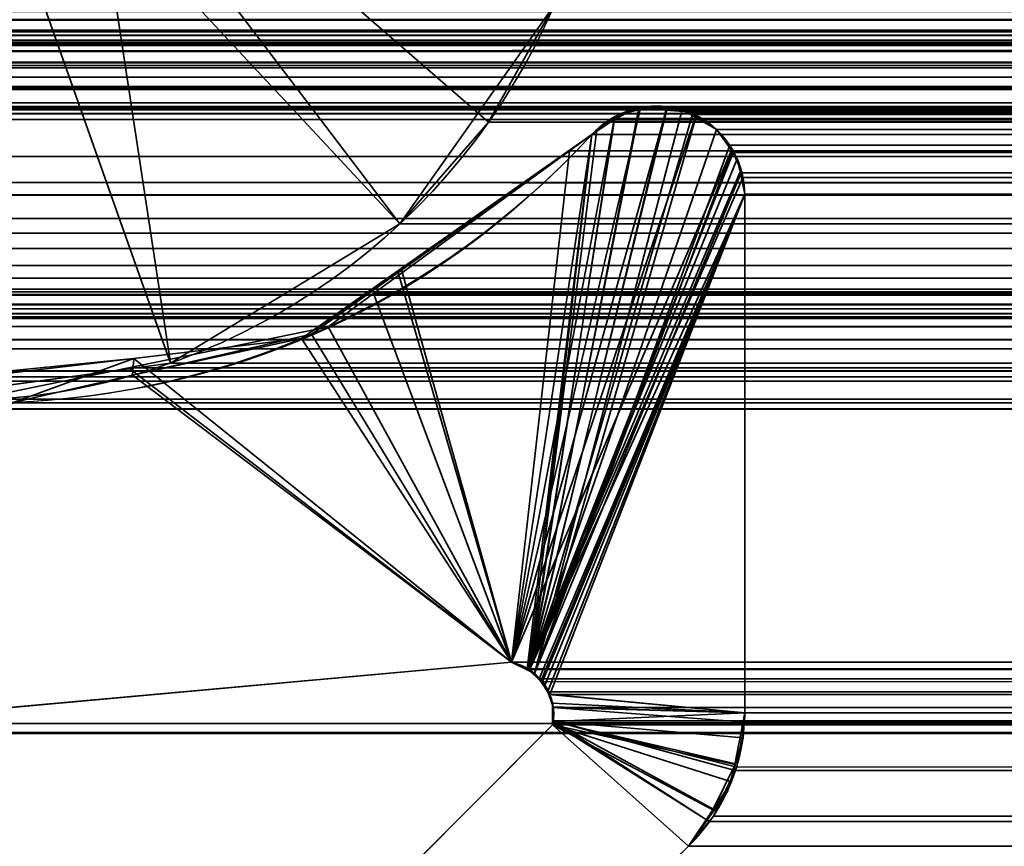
# Model space of a CAD drawing. Header units: millimetres. Extents: x -603 to 3703, y -120 to 193.
# Tile 673 of 938: x 2500.49 to 2503.85, y 3.48 to 6.3. Entities that reach past the tile are written whole.
import ezdxf

# ---------------------------------------------------------------- set-up
doc = ezdxf.new("R2010")
doc.units = ezdxf.units.MM
doc.layers.add('151', color=7, linetype='Continuous', true_color=0xffffff)

# ---------------------------------------------------------------- blocks, each defined once
blk = doc.blocks.new('UG_SURFACE_003')
at = {"layer": '151', "color": 252, "linetype": 'Continuous', "lineweight": 35}
for points in [[(3702.5001, -35, 2213.0001), (3702.5001, 174.4, 2213.0001), (2297.4999, 174.4, 2213.0001), (2297.4999, -35, 2213.0001)], [(2447.5, -35, 2063), (2447.5, 174.4, 2063), (3552.5, 174.4, 2063), (3552.5, -35, 2063)]]:
    blk.add_3dface(points, dxfattribs=at)
blk = doc.blocks.new('UG_SURFACE_164')
at = {"layer": '151', "color": 252, "linetype": 'Continuous', "lineweight": 35}
for points in [[(2502.0874, 5.9514, 2006.4125), (2502.3134, 6.3528, 2006.1867), (2500.9842, 7.0973, 2007.5157), (2500.9377, 6.9509, 2007.5622)], [(2502.3134, 6.3528, -7), (2501.7846, 5.6045, -7), (2500.7615, 6.7015, -7), (2500.9377, 6.9509, -7)], [(2501.7846, 5.6045, 2006.7155), (2502.0874, 5.9514, 2006.4125), (2500.9377, 6.9509, 2007.5622), (2500.8626, 6.8171, 2007.6375)], [(2500.8626, 6.8171, 2007.6375), (2500.7615, 6.7015, 2007.7386), (2501.0011, 5.1291, 2007.499), (2501.7846, 5.6045, 2006.7155)], [(2500.7615, 6.7015, 2007.7386), (2500.5004, 6.543, 2007.9997), (2501.0011, 5.1291, 2007.499)], [(2500.5004, 6.543, -7), (2500.7615, 6.7015, -7), (2501.7846, 5.6045, -7), (2501.0011, 5.1291, -7)], [(2500.093, 5.0055, 2008.4069), (2501.0011, 5.1291, 2007.499), (2500.5004, 6.543, 2007.9997), (2500.1976, 6.5018, 2008.3022)], [(2501.0011, 5.1291, -7), (2500.093, 5.0055, -7), (2500.1976, 6.5018, -7), (2500.5004, 6.543, -7)], [(2501.7846, 5.6045, -7), (2502.3134, 6.3528, -7), (2502.3134, 6.3528, 2006.1867)], [(2502.3134, 6.3528, 2006.1867), (2502.0874, 5.9514, 2006.4125), (2501.7846, 5.6045, -7)], [(2502.0874, 5.9514, 2006.4125), (2501.7846, 5.6045, 2006.7155), (2501.7846, 5.6045, -7)], [(2501.0011, 5.1291, 2007.499), (2501.0011, 5.1291, -7), (2501.7846, 5.6045, -7), (2501.7846, 5.6045, 2006.7155)], [(2500.093, 5.0055, 2008.4069), (2500.093, 5.0055, -7), (2501.0011, 5.1291, -7), (2501.0011, 5.1291, 2007.499)]]:
    blk.add_3dface(points, dxfattribs=at)
blk = doc.blocks.new('UG_SURFACE_165')
at = {"layer": '151', "color": 252, "linetype": 'Continuous', "lineweight": 35}
for points in [[(2502.0874, 5.9514, 2006.4125), (2502.3134, 6.3528, 2006.1867), (2500.9842, 7.0973, 2007.5157), (2500.9377, 6.9509, 2007.5622)], [(2502.3134, 6.3528, -7), (2501.7846, 5.6045, -7), (2500.7615, 6.7015, -7), (2500.9377, 6.9509, -7)], [(2501.7846, 5.6045, 2006.7155), (2502.0874, 5.9514, 2006.4125), (2500.9377, 6.9509, 2007.5622), (2500.8626, 6.8171, 2007.6375)], [(2500.8626, 6.8171, 2007.6375), (2500.7615, 6.7015, 2007.7386), (2501.0011, 5.1291, 2007.499), (2501.7846, 5.6045, 2006.7155)], [(2500.7615, 6.7015, 2007.7386), (2500.5004, 6.543, 2007.9997), (2501.0011, 5.1291, 2007.499)], [(2500.5004, 6.543, -7), (2500.7615, 6.7015, -7), (2501.7846, 5.6045, -7), (2501.0011, 5.1291, -7)], [(2500.093, 5.0055, 2008.4069), (2501.0011, 5.1291, 2007.499), (2500.5004, 6.543, 2007.9997), (2500.1976, 6.5018, 2008.3022)], [(2501.0011, 5.1291, -7), (2500.093, 5.0055, -7), (2500.1976, 6.5018, -7), (2500.5004, 6.543, -7)], [(2501.7846, 5.6045, -7), (2502.3134, 6.3528, -7), (2502.3134, 6.3528, 2006.1867)], [(2502.3134, 6.3528, 2006.1867), (2502.0874, 5.9514, 2006.4125), (2501.7846, 5.6045, -7)], [(2502.0874, 5.9514, 2006.4125), (2501.7846, 5.6045, 2006.7155), (2501.7846, 5.6045, -7)], [(2501.0011, 5.1291, 2007.499), (2501.0011, 5.1291, -7), (2501.7846, 5.6045, -7), (2501.7846, 5.6045, 2006.7155)], [(2500.093, 5.0055, 2008.4069), (2500.093, 5.0055, -7), (2501.0011, 5.1291, -7), (2501.0011, 5.1291, 2007.499)]]:
    blk.add_3dface(points, dxfattribs=at)
blk = doc.blocks.new('UG_SURFACE_166')
at = {"layer": '151', "color": 252, "linetype": 'Continuous', "lineweight": 35}
for points in [[(2486.0001, -46.92, 2022.5), (3513.9999, -46.92, 2022.5), (3513.9999, 14.42, 2022.5), (2486.0001, 14.42, 2022.5)], [(2487.5, -46.92, 2020.9999), (2487.5, 14.42, 2020.9999), (3512.5, 14.42, 2020.9999), (3512.5, -46.92, 2020.9999)], [(2500.9377, 6.9509, 2007.5622), (2500.9842, 7.0973, 2007.5157), (2502.3134, 6.3528, 2006.1867), (2502.0874, 5.9514, 2006.4125)], [(2500.8626, 6.8171, 2007.6375), (2500.9377, 6.9509, 2007.5622), (2502.0874, 5.9514, 2006.4125), (2501.7846, 5.6045, 2006.7155)], [(2501.7846, 5.6045, 2006.7155), (2501.0011, 5.1291, 2007.499), (2500.7615, 6.7015, 2007.7386), (2500.8626, 6.8171, 2007.6375)], [(2501.0011, 5.1291, 2007.499), (2500.5004, 6.543, 2007.9997), (2500.7615, 6.7015, 2007.7386)], [(3501.9181, 6.6487, 2010.4182), (2498.0819, 6.6487, 2010.4182), (2498.2498, 6.2198, 2010.2503)], [(3501.7502, 6.2198, 2010.2503), (3501.9181, 6.6487, 2010.4182), (2498.2498, 6.2198, 2010.2503)], [(2500.1976, 6.5018, 2008.3022), (2500.5004, 6.543, 2007.9997), (2501.0011, 5.1291, 2007.499), (2500.093, 5.0055, 2008.4069)], [(2502.0874, 5.9514, 2006.4125), (3497.6866, 6.3528, 2006.1867), (3497.9126, 5.9514, 2006.4125)], [(2502.0874, 5.9514, 2006.4125), (2502.3134, 6.3528, 2006.1867), (3497.6866, 6.3528, 2006.1867)], [(2498.2498, 6.2198, 2010.2503), (2498.5015, 5.834, 2009.9986), (3501.4985, 5.834, 2009.9986), (3501.7502, 6.2198, 2010.2503)], [(3497.9126, 5.9514, 2006.4125), (2501.7846, 5.6045, 2006.7155), (2502.0874, 5.9514, 2006.4125)], [(3497.9126, 5.9514, 2006.4125), (3498.2154, 5.6045, 2006.7155), (2501.7846, 5.6045, 2006.7155)], [(3501.4985, 5.834, 2009.9986), (2498.5015, 5.834, 2009.9986), (2499.2111, 5.2542, 2009.289), (3500.7889, 5.2542, 2009.289)], [(3498.9989, 5.1291, 2007.499), (2501.0011, 5.1291, 2007.499), (2501.7846, 5.6045, 2006.7155), (3498.2154, 5.6045, 2006.7155)], [(3500.7889, 5.2542, 2009.289), (2499.2111, 5.2542, 2009.289), (2500.093, 5.0055, 2008.4069), (3499.907, 5.0055, 2008.4069)], [(3499.907, 5.0055, 2008.4069), (2500.093, 5.0055, 2008.4069), (2501.0011, 5.1291, 2007.499), (3498.9989, 5.1291, 2007.499)]]:
    blk.add_3dface(points, dxfattribs=at)
blk = doc.blocks.new('UG_SURFACE_220')
at = {"layer": '151', "color": 7, "linetype": 'Continuous', "lineweight": 35}
for points in [[(2502.6052, 5.9951, -7), (2502.6503, 6.0064, -7), (2502.6963, 5.9997, -7), (2502.1658, 4.1071, -7)], [(2502.6963, 5.9997, -7), (2502.7597, 5.9906, -7), (2502.795, 5.9696, -7), (2502.1658, 4.1071, -7)], [(2502.5177, 5.9668, -7), (2502.5306, 5.9764, -7), (2502.6052, 5.9951, -7), (2502.1658, 4.1071, -7)], [(2502.2237, 4.0792, 2006.2764), (2502.6038, 5.9952, 2005.8963), (2502.5806, 5.9954, 2005.9195), (2502.5184, 5.9606, 2005.9814)], [(2502.2237, 4.0792, 2006.2764), (2502.697, 5.9944, 2005.8031), (2502.6038, 5.9952, 2005.8963)], [(2502.7492, 5.9939, 2005.7507), (2502.697, 5.9944, 2005.8031), (2502.2237, 4.0792, 2006.2764), (2502.2449, 4.069, 2006.2551)], [(2502.2449, 4.069, 2006.2551), (2502.7959, 5.9673, 2005.7042), (2502.7492, 5.9939, 2005.7507)], [(2502.5306, 5.9764, -7), (2502.5184, 5.9606, 2005.9814), (2502.5806, 5.9954, 2005.9195)], [(2502.5306, 5.9764, -7), (2502.5806, 5.9954, 2005.9195), (2502.6038, 5.9952, 2005.8963)], [(2502.6038, 5.9952, 2005.8963), (2502.6052, 5.9951, -7), (2502.5306, 5.9764, -7)], [(2502.6052, 5.9951, -7), (2502.6038, 5.9952, 2005.8963), (2502.697, 5.9944, 2005.8031)], [(2502.697, 5.9944, 2005.8031), (2502.6503, 6.0064, -7), (2502.6052, 5.9951, -7)], [(2502.697, 5.9944, 2005.8031), (2502.6963, 5.9997, -7), (2502.6503, 6.0064, -7)], [(2502.6963, 5.9997, -7), (2502.697, 5.9944, 2005.8031), (2502.7492, 5.9939, 2005.7507)], [(2502.7492, 5.9939, 2005.7507), (2502.7597, 5.9906, -7), (2502.6963, 5.9997, -7)], [(2502.7492, 5.9939, 2005.7507), (2502.795, 5.9696, -7), (2502.7597, 5.9906, -7)], [(2502.7492, 5.9939, 2005.7507), (2502.7959, 5.9673, 2005.7042), (2502.795, 5.9696, -7)], [(2502.1658, 4.1071, -7), (2502.795, 5.9696, -7), (2502.8667, 5.9269, -7), (2502.9173, 5.8558, -7)], [(2502.1658, 4.1071, -7), (2502.4409, 5.9099, -7), (2502.5177, 5.9668, -7)], [(2502.2237, 4.0792, 2006.2764), (2502.5184, 5.9606, 2005.9814), (2502.4574, 5.9264, 2006.0427)], [(2502.9123, 5.8734, 2005.5878), (2502.8667, 5.9269, 2005.6334), (2502.7959, 5.9673, 2005.7042), (2502.2449, 4.069, 2006.2551)], [(2502.5184, 5.9606, 2005.9814), (2502.5177, 5.9668, -7), (2502.4409, 5.9099, -7)], [(2502.4409, 5.9099, -7), (2502.4574, 5.9264, 2006.0427), (2502.5184, 5.9606, 2005.9814)], [(2502.5306, 5.9764, -7), (2502.5177, 5.9668, -7), (2502.5184, 5.9606, 2005.9814)], [(2502.795, 5.9696, -7), (2502.7959, 5.9673, 2005.7042), (2502.8667, 5.9269, 2005.6334)], [(2502.8667, 5.9269, 2005.6334), (2502.8667, 5.9269, -7), (2502.795, 5.9696, -7)], [(2502.4574, 5.9264, 2006.0427), (2502.4409, 5.9099, 2006.0592), (2502.1658, 4.1071, 2006.3343), (2502.2237, 4.0792, 2006.2764)], [(2502.4409, 5.9099, -7), (2502.4409, 5.9099, 2006.0592), (2502.4574, 5.9264, 2006.0427)], [(2502.8667, 5.9269, -7), (2502.8667, 5.9269, 2005.6334), (2502.9123, 5.8734, 2005.5878)], [(2502.9123, 5.8734, 2005.5878), (2502.9173, 5.8558, -7), (2502.8667, 5.9269, -7)], [(2501.7781, 5.4379, -7), (2501.7886, 5.4518, 2006.7112), (2502.4409, 5.9099, 2006.0592)], [(2502.4409, 5.9099, 2006.0592), (2502.4409, 5.9099, -7), (2501.7781, 5.4379, -7)], [(2501.7781, 5.4379, -7), (2502.4409, 5.9099, -7), (2502.1658, 4.1071, -7)], [(2502.1658, 4.1071, 2006.3343), (2502.4409, 5.9099, 2006.0592), (2501.7886, 5.4518, 2006.7112)], [(2502.9173, 5.8558, -7), (2502.9376, 5.8271, -7), (2502.2244, 4.083, -7), (2502.1658, 4.1071, -7)], [(2502.2449, 4.069, 2006.2551), (2502.9199, 5.8573, 2005.5802), (2502.9123, 5.8734, 2005.5878)], [(2502.2449, 4.069, 2006.2551), (2502.9519, 5.7826, 2005.5482), (2502.9502, 5.793, 2005.5497), (2502.9199, 5.8573, 2005.5802)], [(2502.9123, 5.8734, 2005.5878), (2502.9199, 5.8573, 2005.5802), (2502.9173, 5.8558, -7)], [(2502.9376, 5.8271, -7), (2502.9173, 5.8558, -7), (2502.9199, 5.8573, 2005.5802)], [(2502.9376, 5.8271, -7), (2502.9199, 5.8573, 2005.5802), (2502.9502, 5.793, 2005.5497)], [(2502.2244, 4.083, -7), (2502.9376, 5.8271, -7), (2502.9473, 5.7817, -7)], [(2502.9502, 5.793, 2005.5497), (2502.9473, 5.7817, -7), (2502.9376, 5.8271, -7)], [(2502.9502, 5.793, 2005.5497), (2502.9519, 5.7826, 2005.5482), (2502.9473, 5.7817, -7)], [(2502.9473, 5.7817, -7), (2502.9633, 5.7056, -7), (2502.2278, 4.0816, -7), (2502.2244, 4.083, -7)], [(2502.9633, 5.7056, 2005.5368), (2502.9519, 5.7826, 2005.5482), (2502.2449, 4.069, 2006.2551), (2502.2666, 4.0415, 2006.2335)], [(2502.9473, 5.7817, -7), (2502.9519, 5.7826, 2005.5482), (2502.9633, 5.7056, 2005.5368)], [(2502.9633, 5.7056, 2005.5368), (2502.9633, 5.7056, -7), (2502.9473, 5.7817, -7)], [(2502.2666, 4.0429, -7), (2502.2278, 4.0816, -7), (2502.9633, 5.7056, -7)], [(2502.9633, 5.7056, -7), (2502.2802, 4.0294, -7), (2502.2666, 4.0429, -7)], [(2502.2666, 4.0415, 2006.2335), (2502.2912, 4.0105, 2006.2089), (2502.9633, 5.7056, 2005.5368)], [(2502.2936, 3.9977, -7), (2502.2802, 4.0294, -7), (2502.9633, 5.7056, -7), (2502.9633, 3.935, -7)], [(2502.9633, 3.935, 2005.5368), (2502.9633, 5.7056, 2005.5368), (2502.2912, 4.0105, 2006.2089), (2502.295, 3.998, 2006.2051)], [(2502.9633, 5.7056, 2005.5368), (2502.9633, 3.935, 2005.5368), (2502.9633, 3.935, -7), (2502.9633, 5.7056, -7)], [(2501.4486, 5.2131, 2007.0512), (2501.7886, 5.4518, 2006.7112), (2501.7781, 5.4379, -7)], [(2501.7886, 5.4518, 2006.7112), (2501.4486, 5.2131, 2007.0512), (2502.1658, 4.1071, 2006.3343)], [(2501.4486, 5.2131, 2007.0512), (2501.7781, 5.4379, -7), (2501.4825, 5.2275, -7)], [(2502.1658, 4.1071, -7), (2501.4825, 5.2275, -7), (2501.7781, 5.4379, -7)], [(2501.4486, 5.2131, 2007.0512), (2501.4825, 5.2275, -7), (2500.8707, 5.0877, -7)], [(2500.8707, 5.0877, -7), (2501.4825, 5.2275, -7), (2502.1658, 4.1071, -7)], [(2500.8707, 5.0877, -7), (2500.875, 5.1452, 2007.6251), (2501.4486, 5.2131, 2007.0512)], [(2502.1658, 4.1071, 2006.3343), (2501.4486, 5.2131, 2007.0512), (2500.875, 5.1452, 2007.6251)], [(2499.4631, 3.8635, 2009.0368), (2502.1658, 4.1071, 2006.3343), (2500.875, 5.1452, 2007.6251), (2500.0408, 5.0464, 2008.4591)], [(2500.0522, 5.0629, -7), (2500.0408, 5.0464, 2008.4591), (2500.875, 5.1452, 2007.6251)], [(2500.875, 5.1452, 2007.6251), (2500.4632, 4.9946, -7), (2500.0522, 5.0629, -7)], [(2500.875, 5.1452, 2007.6251), (2500.8707, 5.0877, -7), (2500.4632, 4.9946, -7)], [(2502.1658, 4.1071, -7), (2499.4631, 3.8635, -7), (2500.4632, 4.9946, -7), (2500.8707, 5.0877, -7)], [(2499.4631, 3.8635, -7), (2502.1658, 4.1071, -7), (2502.1658, 4.1071, 2006.3343), (2499.4631, 3.8635, 2009.0368)], [(2502.1658, 4.1071, -7), (2502.2244, 4.083, -7), (2502.2237, 4.0792, 2006.2764)], [(2502.2237, 4.0792, 2006.2764), (2502.1658, 4.1071, 2006.3343), (2502.1658, 4.1071, -7)], [(2502.2449, 4.069, 2006.2551), (2502.2237, 4.0792, 2006.2764), (2502.2244, 4.083, -7)], [(2502.2244, 4.083, -7), (2502.2278, 4.0816, -7), (2502.2666, 4.0415, 2006.2335)], [(2502.2666, 4.0415, 2006.2335), (2502.2449, 4.069, 2006.2551), (2502.2244, 4.083, -7)], [(2502.2278, 4.0816, -7), (2502.2666, 4.0429, -7), (2502.2666, 4.0415, 2006.2335)], [(2502.2666, 4.0429, -7), (2502.2802, 4.0294, -7), (2502.295, 3.998, 2006.2051)], [(2502.295, 3.998, 2006.2051), (2502.2912, 4.0105, 2006.2089), (2502.2666, 4.0429, -7)], [(2502.2912, 4.0105, 2006.2089), (2502.2666, 4.0415, 2006.2335), (2502.2666, 4.0429, -7)], [(2502.2802, 4.0294, -7), (2502.2936, 3.9977, -7), (2502.295, 3.998, 2006.2051)], [(2502.3084, 3.9554, 2006.1917), (2502.295, 3.998, 2006.2051), (2502.2936, 3.9977, -7)], [(2502.9633, 3.935, -7), (2502.306, 3.9681, -7), (2502.2936, 3.9977, -7)], [(2502.3084, 3.9554, 2006.1917), (2502.2936, 3.9977, -7), (2502.306, 3.9681, -7)], [(2502.295, 3.998, 2006.2051), (2502.3084, 3.9554, 2006.1917), (2502.9633, 3.935, 2005.5368)], [(2502.3062, 3.9051, -7), (2502.306, 3.9526, -7), (2502.306, 3.9681, -7), (2502.9633, 3.935, -7)], [(2502.3084, 3.9554, 2006.1917), (2502.306, 3.9681, -7), (2502.306, 3.9526, -7)], [(2502.306, 3.9526, -7), (2502.3084, 3.9526, 2006.1917), (2502.3084, 3.9554, 2006.1917)], [(2502.3084, 3.9526, 2006.1917), (2502.306, 3.9526, -7), (2502.3062, 3.9051, -7)], [(2502.3062, 3.9051, -7), (2502.3084, 3.9051, 2006.1917), (2502.3084, 3.9526, 2006.1917)], [(2502.9633, 3.935, 2005.5368), (2502.3084, 3.9554, 2006.1917), (2502.3084, 3.9526, 2006.1917), (2502.3084, 3.9051, 2006.1917)], [(2502.9633, 3.935, -7), (2502.9292, 3.7578, -7), (2502.3062, 3.8936, -7), (2502.3062, 3.9051, -7)], [(2502.3084, 3.9049, 2006.1917), (2502.3062, 3.9051, -7), (2502.3062, 3.8936, -7)], [(2502.3084, 3.9049, 2006.1917), (2502.3084, 3.9051, 2006.1917), (2502.3062, 3.9051, -7)], [(2502.3084, 3.9049, 2006.1917), (2502.3062, 3.8936, 2006.1936), (2502.7711, 3.4787, 2005.729), (2502.8596, 3.6037, 2005.6405)], [(2502.3062, 3.8936, -7), (2502.3062, 3.8936, 2006.1936), (2502.3084, 3.9049, 2006.1917)], [(2502.9576, 3.8494, 2005.5425), (2502.9633, 3.935, 2005.5368), (2502.3084, 3.9051, 2006.1917)], [(2502.3084, 3.9051, 2006.1917), (2502.3084, 3.9049, 2006.1917), (2502.9314, 3.7599, 2005.5687), (2502.9576, 3.8494, 2005.5425)], [(2502.8596, 3.6037, 2005.6405), (2502.9039, 3.6663, 2005.5962), (2502.9314, 3.7599, 2005.5687), (2502.3084, 3.9049, 2006.1917)], [(2502.9292, 3.7578, -7), (2502.9633, 3.935, -7), (2502.9633, 3.935, 2005.5368)], [(2502.9633, 3.935, 2005.5368), (2502.9576, 3.8494, 2005.5425), (2502.9292, 3.7578, -7)], [(2502.7711, 3.4787, -7), (2501.523, 2.2621, -7), (2501.0557, 2.6395, -7), (2502.3062, 3.8936, -7)], [(2501.523, 2.2621, 2006.9771), (2502.7711, 3.4787, 2005.729), (2502.3062, 3.8936, 2006.1936), (2501.0557, 2.6395, 2007.4444)], [(2502.3062, 3.8936, -7), (2501.0557, 2.6395, -7), (2501.0557, 2.6395, 2007.4444), (2502.3062, 3.8936, 2006.1936)], [(2502.3062, 3.8936, -7), (2502.8541, 3.6031, -7), (2502.7711, 3.4787, -7)], [(2502.3062, 3.8936, -7), (2502.9178, 3.6987, -7), (2502.8541, 3.6031, -7)], [(2502.9292, 3.7578, -7), (2502.9178, 3.6987, -7), (2502.3062, 3.8936, -7)], [(2502.9576, 3.8494, 2005.5425), (2502.9314, 3.7599, 2005.5687), (2502.9292, 3.7578, -7)], [(2502.8541, 3.6031, -7), (2502.9178, 3.6987, -7), (2502.9314, 3.7599, 2005.5687)], [(2502.9314, 3.7599, 2005.5687), (2502.9039, 3.6663, 2005.5962), (2502.8541, 3.6031, -7)], [(2502.9178, 3.6987, -7), (2502.9292, 3.7578, -7), (2502.9314, 3.7599, 2005.5687)], [(2502.9039, 3.6663, 2005.5962), (2502.8596, 3.6037, 2005.6405), (2502.8541, 3.6031, -7)], [(2502.7711, 3.4787, -7), (2502.8541, 3.6031, -7), (2502.8596, 3.6037, 2005.6405)], [(2502.8596, 3.6037, 2005.6405), (2502.7711, 3.4787, 2005.729), (2502.7711, 3.4787, -7)], [(2502.7711, 3.4787, 2005.729), (2501.523, 2.2621, 2006.9771), (2501.523, 2.2621, -7), (2502.7711, 3.4787, -7)]]:
    blk.add_3dface(points, dxfattribs=at)
blk = doc.blocks.new('UG_SURFACE_221')
at = {"layer": '151', "color": 7, "linetype": 'Continuous', "lineweight": 35}
for points in [[(2496.5, 11.8277, 2012.0001), (2496.5, 5.7035, 2012.0001), (3503.5, 5.7035, 2012.0001), (3503.5, 11.8277, 2012.0001)], [(2498.0245, 6.1935, 2010.4754), (2497.6821, 6.8713, 2010.8178), (3502.3179, 6.8713, 2010.8178)], [(2498.0245, 6.1935, 2010.4754), (3502.3179, 6.8713, 2010.8178), (3501.9755, 6.1935, 2010.4754)], [(3513.0792, 6.243, 2021.5793), (2486.9153, 6.3315, 2021.5845), (2486.9142, 6.3011, 2021.5859)], [(2486.9153, 6.3315, 2021.5845), (3513.0792, 6.243, 2021.5793), (3513.0856, 6.3226, 2021.5857)], [(2486.9142, 6.3011, 2021.5859), (2486.9235, 6.2316, 2021.5766), (3513.0765, 6.2316, 2021.5766)], [(3513.0765, 6.2316, 2021.5766), (3513.0792, 6.243, 2021.5793), (2486.9142, 6.3011, 2021.5859)], [(2496.0108, 5.2872, 2012.4891), (2489.7921, 6.3024, 2018.708), (3510.2079, 6.3024, 2018.708), (3503.9892, 5.2872, 2012.4891)], [(2487.9708, 6.2483, 2020.529), (2488.0657, 6.2609, 2020.4341), (3511.9343, 6.2604, 2020.4341)], [(3511.9343, 6.2604, 2020.4341), (3512.0292, 6.2483, 2020.529), (2487.9708, 6.2483, 2020.529)], [(3511.8949, 6.2655, 2020.395), (2488.0657, 6.2609, 2020.4341), (2488.1022, 6.2657, 2020.3977)], [(3511.8949, 6.2655, 2020.395), (3511.9343, 6.2604, 2020.4341), (2488.0657, 6.2609, 2020.4341)], [(2488.1022, 6.2657, 2020.3977), (3511.843, 6.248, 2020.3431), (3511.8949, 6.2655, 2020.395)], [(2488.1022, 6.2657, 2020.3977), (2488.157, 6.2479, 2020.3431), (3511.843, 6.248, 2020.3431)], [(2486.9235, 6.2316, 2021.5766), (2486.9275, 6.2218, 2021.5724), (3513.0723, 6.222, 2021.5724)], [(3513.0723, 6.222, 2021.5724), (3513.0765, 6.2316, 2021.5766), (2486.9235, 6.2316, 2021.5766)], [(3512.0292, 6.2483, 2020.529), (3512.6932, 6.0016, 2021.1933), (2487.3068, 6.0016, 2021.1933), (2487.9708, 6.2483, 2020.529)], [(3511.7714, 6.2239, 2020.2715), (3511.843, 6.248, 2020.3431), (2488.157, 6.2479, 2020.3431)], [(3511.7714, 6.2239, 2020.2715), (2488.157, 6.2479, 2020.3431), (2488.2264, 6.2251, 2020.2734)], [(2488.2264, 6.2251, 2020.2734), (3511.7602, 6.214, 2020.2601), (3511.7714, 6.2239, 2020.2715)], [(2488.2264, 6.2251, 2020.2734), (2488.2398, 6.2136, 2020.2603), (3511.7602, 6.214, 2020.2601)], [(3513.0723, 6.222, 2021.5724), (2486.9275, 6.2218, 2021.5724), (2486.9597, 6.1447, 2021.5404)], [(3513.0723, 6.222, 2021.5724), (2486.9597, 6.1447, 2021.5404), (2486.9657, 6.1377, 2021.5344)], [(2486.9657, 6.1377, 2021.5344), (3513.0346, 6.1368, 2021.5347), (3513.0723, 6.222, 2021.5724)], [(3511.7602, 6.214, 2020.2601), (2488.2398, 6.2136, 2020.2603), (2488.3065, 6.1556, 2020.1936)], [(2488.3065, 6.1556, 2020.1936), (3511.6937, 6.1552, 2020.1936), (3511.7602, 6.214, 2020.2601)], [(3501.9755, 6.1935, 2010.4754), (3501.8983, 6.1057, 2010.3981), (2498.1017, 6.1057, 2010.3981), (2498.0245, 6.1935, 2010.4754)], [(3513.0346, 6.1368, 2021.5347), (2486.9657, 6.1377, 2021.5344), (2487.0267, 6.0664, 2021.4734)], [(3513.0327, 6.1326, 2021.5328), (3513.0346, 6.1368, 2021.5347), (2487.0267, 6.0664, 2021.4734)], [(3513.0327, 6.1326, 2021.5328), (2487.0267, 6.0664, 2021.4734), (2487.0315, 6.0638, 2021.4686)], [(2487.0315, 6.0638, 2021.4686), (3512.9681, 6.0644, 2021.4682), (3513.0327, 6.1326, 2021.5328)], [(3511.6918, 6.1535, 2020.1917), (2488.3065, 6.1556, 2020.1936), (2488.307, 6.1552, 2020.1931)], [(3511.6918, 6.1535, 2020.1917), (3511.6937, 6.1552, 2020.1936), (2488.3065, 6.1556, 2020.1936)], [(2488.307, 6.1552, 2020.1931), (3511.6465, 6.0731, 2020.1464), (3511.6918, 6.1535, 2020.1917)], [(2488.307, 6.1552, 2020.1931), (2488.3535, 6.0731, 2020.1464), (3511.6465, 6.0731, 2020.1464)], [(2498.1017, 6.1057, 2010.3981), (3501.8983, 6.1057, 2010.3981), (3501.5821, 5.7463, 2010.0822), (2498.4179, 5.7463, 2010.0822)], [(3512.9592, 6.0552, 2021.4593), (3512.9681, 6.0644, 2021.4682), (2487.0315, 6.0638, 2021.4686)], [(2487.0315, 6.0638, 2021.4686), (2487.1159, 6.0181, 2021.384), (3512.8839, 6.0204, 2021.3838)], [(3512.8839, 6.0204, 2021.3838), (3512.9592, 6.0552, 2021.4593), (2487.0315, 6.0638, 2021.4686)], [(3511.6327, 6.0214, 2020.1328), (2488.3535, 6.0731, 2020.1464), (2488.3714, 5.981, 2020.1285)], [(3511.6327, 6.0214, 2020.1328), (3511.6465, 6.0731, 2020.1464), (2488.3535, 6.0731, 2020.1464)], [(3512.8839, 6.0204, 2021.3838), (2487.1159, 6.0181, 2021.384), (2487.1392, 6.0054, 2021.3606)], [(3512.8386, 5.9996, 2021.3387), (3512.8839, 6.0204, 2021.3838), (2487.1392, 6.0054, 2021.3606)], [(2487.1392, 6.0054, 2021.3606), (2487.2069, 5.999, 2021.2929), (3512.7933, 6.0002, 2021.2932)], [(3512.7933, 6.0002, 2021.2932), (3512.8386, 5.9996, 2021.3387), (2487.1392, 6.0054, 2021.3606)], [(2487.2069, 5.999, 2021.2929), (2487.263, 5.9938, 2021.2369), (3512.6932, 6.0016, 2021.1933)], [(3512.6932, 6.0016, 2021.1933), (3512.7933, 6.0002, 2021.2932), (2487.2069, 5.999, 2021.2929)], [(2487.263, 5.9938, 2021.2369), (2487.3068, 6.0016, 2021.1933), (3512.6932, 6.0016, 2021.1933)], [(2488.3714, 5.981, 2020.1285), (3511.6284, 5.9608, 2020.1285), (3511.6327, 6.0214, 2020.1328)], [(2502.6011, 6.0002, 2005.899), (2502.6019, 6.0005, 2005.8982), (2502.6934, 5.9933, 2005.8067), (2502.2271, 4.082, 2006.2728)], [(2502.2271, 4.082, 2006.2728), (2502.517, 5.9647, 2005.9829), (2502.6011, 6.0002, 2005.899)], [(2502.2271, 4.082, 2006.2728), (2502.6934, 5.9933, 2005.8067), (2502.7685, 5.9874, 2005.7316), (2502.7845, 5.9776, 2005.7156)], [(3497.3979, 5.9947, 2005.898), (2502.6011, 6.0002, 2005.899), (2502.517, 5.9647, 2005.9829)], [(2502.517, 5.9647, 2005.9829), (3497.483, 5.9639, 2005.9829), (3497.3979, 5.9947, 2005.898)], [(2502.6019, 6.0005, 2005.8982), (2502.6011, 6.0002, 2005.899), (3497.3979, 5.9947, 2005.898)], [(2502.6934, 5.9933, 2005.8067), (2502.6019, 6.0005, 2005.8982), (3497.3979, 5.9947, 2005.898)], [(3497.3979, 5.9947, 2005.898), (3497.3698, 6.0049, 2005.8699), (2502.6934, 5.9933, 2005.8067)], [(3497.3698, 6.0049, 2005.8699), (3497.3066, 5.9969, 2005.8067), (2502.6934, 5.9933, 2005.8067)], [(2502.7685, 5.9874, 2005.7316), (2502.6934, 5.9933, 2005.8067), (3497.3066, 5.9969, 2005.8067)], [(2502.7685, 5.9874, 2005.7316), (3497.3066, 5.9969, 2005.8067), (3497.2315, 5.9874, 2005.7316)], [(3511.6749, 2.6459, 2020.175), (3511.6284, 5.9608, 2020.1285), (2488.3716, 5.9608, 2020.1285), (2488.3251, 2.6459, 2020.175)], [(2488.3714, 5.981, 2020.1285), (2488.3716, 5.9608, 2020.1285), (3511.6284, 5.9608, 2020.1285)], [(2502.7845, 5.9776, 2005.7156), (2502.8667, 5.9269, 2005.6334), (2502.2271, 4.082, 2006.2728)], [(2502.2271, 4.082, 2006.2728), (2502.4409, 5.9099, 2006.0592), (2502.4924, 5.9543, 2006.0077), (2502.517, 5.9647, 2005.9829)], [(3497.483, 5.9639, 2005.9829), (2502.517, 5.9647, 2005.9829), (2502.4924, 5.9543, 2006.0077)], [(2502.4924, 5.9543, 2006.0077), (3497.5054, 5.9558, 2006.0053), (3497.483, 5.9639, 2005.9829)], [(2502.4924, 5.9543, 2006.0077), (3497.5591, 5.9099, 2006.0592), (3497.5054, 5.9558, 2006.0053)], [(3497.2315, 5.9874, 2005.7316), (2502.7845, 5.9776, 2005.7156), (2502.7685, 5.9874, 2005.7316)], [(3497.2315, 5.9874, 2005.7316), (3497.2155, 5.9776, 2005.7156), (2502.7845, 5.9776, 2005.7156)], [(2502.7845, 5.9776, 2005.7156), (3497.2155, 5.9776, 2005.7156), (3497.1333, 5.9269, 2005.6334), (2502.8667, 5.9269, 2005.6334)], [(2502.2271, 4.082, 2006.2728), (2502.8667, 5.9269, 2005.6334), (2502.9125, 5.873, 2005.5876), (2502.9235, 5.8482, 2005.5764)], [(2502.4924, 5.9543, 2006.0077), (2502.4409, 5.9099, 2006.0592), (3497.5591, 5.9099, 2006.0592)], [(2502.9125, 5.873, 2005.5876), (2502.8667, 5.9269, 2005.6334), (3497.1333, 5.9269, 2005.6334)], [(2502.9125, 5.873, 2005.5876), (3497.1333, 5.9269, 2005.6334), (3497.0744, 5.8501, 2005.5742)], [(2502.2192, 4.0853, 2006.2807), (2502.1658, 4.1071, 2006.3343), (2502.3646, 5.8544, 2006.1352), (2502.4409, 5.9099, 2006.0592)], [(2502.4409, 5.9099, 2006.0592), (2502.2271, 4.082, 2006.2728), (2502.2192, 4.0853, 2006.2807)], [(2502.3646, 5.8544, 2006.1352), (3497.6354, 5.8544, 2006.1352), (3497.5591, 5.9099, 2006.0592), (2502.4409, 5.9099, 2006.0592)], [(3497.0744, 5.8501, 2005.5742), (2502.9235, 5.8482, 2005.5764), (2502.9125, 5.873, 2005.5876)], [(2501.6949, 5.3663, 2006.8052), (2502.3646, 5.8544, 2006.1352), (2502.1658, 4.1071, 2006.3343)], [(2501.6949, 5.3663, 2006.8052), (3498.3051, 5.3663, 2006.8052), (3497.6354, 5.8544, 2006.1352), (2502.3646, 5.8544, 2006.1352)], [(2502.9235, 5.8482, 2005.5764), (2502.9542, 5.7791, 2005.5459), (2502.9562, 5.7623, 2005.5437), (2502.2271, 4.082, 2006.2728)], [(2502.9542, 5.7791, 2005.5459), (2502.9235, 5.8482, 2005.5764), (3497.0744, 5.8501, 2005.5742)], [(2502.9542, 5.7791, 2005.5459), (3497.0744, 5.8501, 2005.5742), (3497.0722, 5.8473, 2005.5721)], [(3497.0722, 5.8473, 2005.5721), (2502.9562, 5.7623, 2005.5437), (2502.9542, 5.7791, 2005.5459)], [(2502.9562, 5.7623, 2005.5437), (3497.0722, 5.8473, 2005.5721), (3497.0462, 5.7807, 2005.5463)], [(2502.2609, 4.051, 2006.2389), (2502.2271, 4.082, 2006.2728), (2502.9562, 5.7623, 2005.5437), (2502.9633, 5.7056, 2005.5368)], [(3497.0462, 5.7807, 2005.5463), (3497.0438, 5.7623, 2005.5439), (2502.9562, 5.7623, 2005.5437)], [(2502.9562, 5.7623, 2005.5437), (3497.0438, 5.7623, 2005.5439), (3497.0367, 5.7056, 2005.5368)], [(3497.0367, 5.7056, 2005.5368), (2502.9633, 5.7056, 2005.5368), (2502.9562, 5.7623, 2005.5437)], [(2498.4179, 5.7463, 2010.0822), (3501.5821, 5.7463, 2010.0822), (3501.0002, 5.3308, 2009.5)], [(2498.9998, 5.3308, 2009.5), (2498.4179, 5.7463, 2010.0822), (3501.0002, 5.3308, 2009.5)], [(3503.5145, 5.5934, 2012.0144), (2496.5, 5.7035, 2012.0001), (2496.4924, 5.6228, 2012.0077)], [(3503.5145, 5.5934, 2012.0144), (3503.5, 5.7035, 2012.0001), (2496.5, 5.7035, 2012.0001)], [(2502.9633, 5.7056, 2005.5368), (2502.2719, 4.041, 2006.228), (2502.2609, 4.051, 2006.2389)], [(2502.9633, 5.7056, 2005.5368), (2502.2974, 3.9967, 2006.2027), (2502.2919, 4.0059, 2006.2079), (2502.2719, 4.041, 2006.228)], [(2502.9633, 5.7056, 2005.5368), (2502.9633, 3.935, 2005.5368), (2502.3086, 3.9533, 2006.1915), (2502.2974, 3.9967, 2006.2027)], [(3497.0367, 5.7056, 2005.5368), (3497.0367, 3.935, 2005.5368), (2502.9633, 3.935, 2005.5368), (2502.9633, 5.7056, 2005.5368)], [(2496.4924, 5.6228, 2012.0077), (2496.4759, 5.5732, 2012.0242), (3503.5229, 5.5726, 2012.023)], [(2496.4924, 5.6228, 2012.0077), (3503.5229, 5.5726, 2012.023), (3503.5145, 5.5934, 2012.0144)], [(3503.5539, 5.4968, 2012.054), (2496.4759, 5.5732, 2012.0242), (2496.4585, 5.521, 2012.0413)], [(3503.5539, 5.4968, 2012.054), (3503.5229, 5.5726, 2012.023), (2496.4759, 5.5732, 2012.0242)], [(2496.4585, 5.521, 2012.0413), (2496.4192, 5.4625, 2012.0809), (3503.5808, 5.4631, 2012.0807)], [(2496.4585, 5.521, 2012.0413), (3503.5808, 5.4631, 2012.0807), (3503.5539, 5.4968, 2012.054)], [(3503.6373, 5.392, 2012.1372), (2496.4192, 5.4625, 2012.0809), (2496.3894, 5.4187, 2012.1105)], [(3503.6373, 5.392, 2012.1372), (3503.5808, 5.4631, 2012.0807), (2496.4192, 5.4625, 2012.0809)], [(2496.3894, 5.4187, 2012.1105), (2496.3293, 5.3728, 2012.1708), (3503.6702, 5.3722, 2012.1701)], [(2496.3894, 5.4187, 2012.1105), (3503.6702, 5.3722, 2012.1701), (3503.6373, 5.392, 2012.1372)], [(2489.557, 5.2979, 2018.9431), (2489.6746, 5.3615, 2018.8253), (3510.3247, 5.3519, 2018.8246)], [(3510.3247, 5.3519, 2018.8246), (3510.3974, 5.3323, 2018.8975), (2489.557, 5.2979, 2018.9431)], [(3510.2162, 5.3809, 2018.7163), (2489.6746, 5.3615, 2018.8253), (2489.6784, 5.3634, 2018.8217)], [(3510.2162, 5.3809, 2018.7163), (3510.3247, 5.3519, 2018.8246), (2489.6746, 5.3615, 2018.8253)], [(2489.6784, 5.3634, 2018.8217), (2489.8109, 5.381, 2018.6892), (3510.1891, 5.381, 2018.6892)], [(3510.1891, 5.381, 2018.6892), (3510.2162, 5.3809, 2018.7163), (2489.6784, 5.3634, 2018.8217)], [(2489.8109, 5.381, 2018.6892), (2498.915, 3.8982, 2009.5851), (3501.085, 3.8982, 2009.5851), (3510.1891, 5.381, 2018.6892)], [(3503.7794, 5.3064, 2012.2793), (2496.3293, 5.3728, 2012.1708), (2496.2699, 5.3276, 2012.2302)], [(3503.7794, 5.3064, 2012.2793), (3503.6702, 5.3722, 2012.1701), (2496.3293, 5.3728, 2012.1708)], [(2502.1658, 4.1071, 2006.3343), (2501.539, 5.2528, 2006.9611), (2501.6949, 5.3663, 2006.8052)], [(3498.461, 5.2528, 2006.9611), (2501.6949, 5.3663, 2006.8052), (2501.539, 5.2528, 2006.9611)], [(3498.461, 5.2528, 2006.9611), (3498.3051, 5.3663, 2006.8052), (2501.6949, 5.3663, 2006.8052)], [(3510.3974, 5.3323, 2018.8975), (3510.442, 5.2969, 2018.9419), (2489.557, 5.2979, 2018.9431)], [(2496.2699, 5.3276, 2012.2302), (2496.2139, 5.3143, 2012.2859), (3503.7854, 5.3054, 2012.2852)], [(2496.2699, 5.3276, 2012.2302), (3503.7854, 5.3054, 2012.2852), (3503.7794, 5.3064, 2012.2793)], [(3501.0002, 5.3308, 2009.5), (3500.8254, 5.2845, 2009.3255), (2499.1746, 5.2845, 2009.3255), (2498.9998, 5.3308, 2009.5)], [(3510.5202, 5.2345, 2019.0203), (2489.5282, 5.2822, 2018.9719), (2489.557, 5.2979, 2018.9431)], [(2489.557, 5.2979, 2018.9431), (3510.442, 5.2969, 2018.9419), (3510.5202, 5.2345, 2019.0203)], [(2496.0108, 5.2872, 2012.4891), (3503.9892, 5.2872, 2012.4891), (3503.9725, 5.2849, 2012.4724)], [(2496.062, 5.2822, 2012.4381), (2496.0108, 5.2872, 2012.4891), (3503.9725, 5.2849, 2012.4724)], [(2496.0787, 5.2819, 2012.4211), (2496.062, 5.2822, 2012.4381), (3503.9725, 5.2849, 2012.4724)], [(3503.9067, 5.2844, 2012.4068), (2496.093, 5.2853, 2012.4068), (2496.0787, 5.2819, 2012.4211)], [(3503.9725, 5.2849, 2012.4724), (3503.9213, 5.2819, 2012.4211), (2496.0787, 5.2819, 2012.4211)], [(2496.0787, 5.2819, 2012.4211), (3503.9213, 5.2819, 2012.4211), (3503.9067, 5.2844, 2012.4068)], [(3503.7854, 5.3054, 2012.2852), (2496.2139, 5.3143, 2012.2859), (2496.093, 5.2853, 2012.4068)], [(2496.093, 5.2853, 2012.4068), (3503.9067, 5.2844, 2012.4068), (3503.7854, 5.3054, 2012.2852)], [(2499.1746, 5.2845, 2009.3255), (3500.8254, 5.2845, 2009.3255), (3500.0048, 5.0668, 2008.5049), (2499.9952, 5.0668, 2008.5049)], [(3510.5202, 5.2345, 2019.0203), (2489.465, 5.2088, 2019.0351), (2489.5282, 5.2822, 2018.9719)], [(2500.8571, 5.113, 2007.643), (2501.539, 5.2528, 2006.9611), (2502.1658, 4.1071, 2006.3343)], [(2501.539, 5.2528, 2006.9611), (2500.8571, 5.113, 2007.643), (3499.1429, 5.113, 2007.643)], [(2501.539, 5.2528, 2006.9611), (3499.1429, 5.113, 2007.643), (3498.461, 5.2528, 2006.9611)], [(3510.5202, 5.2345, 2019.0203), (3510.5367, 5.2122, 2019.0365), (2489.465, 5.2088, 2019.0351)], [(3510.5615, 5.178, 2019.0616), (2489.4385, 5.178, 2019.0616), (2489.465, 5.2088, 2019.0351)], [(2489.465, 5.2088, 2019.0351), (3510.5367, 5.2122, 2019.0365), (3510.5615, 5.178, 2019.0616)], [(3510.5615, 5.178, 2019.0616), (2489.4042, 5.1012, 2019.0959), (2489.4385, 5.178, 2019.0616)], [(3510.5615, 5.178, 2019.0616), (3510.5958, 5.1012, 2019.0959), (2489.4042, 5.1012, 2019.0959)], [(3510.6044, 5.0824, 2019.1042), (2489.3775, 4.9715, 2019.1224), (2489.3956, 5.0824, 2019.1042)], [(3510.6044, 5.0824, 2019.1042), (3510.6225, 4.9715, 2019.1224), (2489.3775, 4.9715, 2019.1224)], [(2489.3956, 5.0824, 2019.1042), (2489.4042, 5.1012, 2019.0959), (3510.5958, 5.1012, 2019.0959), (3510.6044, 5.0824, 2019.1042)], [(2502.1658, 4.1071, 2006.3343), (2499.4631, 3.8635, 2009.0368), (2500.2728, 4.9932, 2008.2273), (2500.8571, 5.113, 2007.643)], [(3499.7272, 4.9932, 2008.2273), (2500.8571, 5.113, 2007.643), (2500.2728, 4.9932, 2008.2273)], [(3499.7272, 4.9932, 2008.2273), (3499.1429, 5.113, 2007.643), (2500.8571, 5.113, 2007.643)], [(2500.2728, 4.9932, 2008.2273), (2499.9952, 5.0668, 2008.5049), (3500.0048, 5.0668, 2008.5049)], [(2500.2728, 4.9932, 2008.2273), (3500.0048, 5.0668, 2008.5049), (3499.7272, 4.9932, 2008.2273)], [(2489.295, 2.0412, 2019.2049), (2489.3775, 4.9715, 2019.1224), (3510.6225, 4.9715, 2019.1224), (3510.705, 2.0412, 2019.2049)], [(2499.4631, 3.8635, 2009.0368), (2502.1658, 4.1071, 2006.3343), (3497.8342, 4.1071, 2006.3343), (3500.5369, 3.8635, 2009.0368)], [(2502.1658, 4.1071, 2006.3343), (2502.2192, 4.0853, 2006.2807), (3497.7806, 4.0862, 2006.2807)], [(3497.7806, 4.0862, 2006.2807), (3497.8342, 4.1071, 2006.3343), (2502.1658, 4.1071, 2006.3343)], [(3497.7777, 4.0851, 2006.2778), (3497.7806, 4.0862, 2006.2807), (2502.2192, 4.0853, 2006.2807)], [(2502.2192, 4.0853, 2006.2807), (3497.7489, 4.0636, 2006.249), (3497.7777, 4.0851, 2006.2778)], [(3497.7489, 4.0636, 2006.249), (2502.2192, 4.0853, 2006.2807), (2502.2271, 4.082, 2006.2728)], [(2502.2271, 4.082, 2006.2728), (3497.7391, 4.0514, 2006.2392), (3497.7489, 4.0636, 2006.249)], [(2502.2271, 4.082, 2006.2728), (2502.2609, 4.051, 2006.2389), (3497.7391, 4.0514, 2006.2392)], [(3497.7133, 4.0191, 2006.2134), (3497.7391, 4.0514, 2006.2392), (2502.2609, 4.051, 2006.2389)], [(3497.7133, 4.0191, 2006.2134), (2502.2609, 4.051, 2006.2389), (2502.2719, 4.041, 2006.228)], [(2502.2719, 4.041, 2006.228), (3497.7081, 4.0062, 2006.2079), (3497.7133, 4.0191, 2006.2134)], [(2502.2719, 4.041, 2006.228), (2502.2919, 4.0059, 2006.2079), (3497.7081, 4.0062, 2006.2079)], [(3497.6974, 3.981, 2006.1972), (3497.7081, 4.0062, 2006.2079), (2502.2919, 4.0059, 2006.2079)], [(3497.6974, 3.981, 2006.1972), (2502.2919, 4.0059, 2006.2079), (2502.2974, 3.9967, 2006.2027)], [(2502.2974, 3.9967, 2006.2027), (3497.6926, 3.9522, 2006.1924), (3497.6974, 3.981, 2006.1972)], [(2502.2974, 3.9967, 2006.2027), (2502.3086, 3.9533, 2006.1915), (3497.6926, 3.9522, 2006.1924)], [(2502.3086, 3.9526, 2006.1915), (2502.3086, 3.9533, 2006.1915), (2502.9633, 3.935, 2005.5368)], [(2502.3086, 3.9533, 2006.1915), (2502.3086, 3.9526, 2006.1915), (3497.6926, 3.9522, 2006.1924)], [(2502.3086, 3.9526, 2006.1915), (2502.9633, 3.935, 2005.5368), (2502.9626, 3.9026, 2005.5375)], [(2502.9626, 3.9026, 2005.5375), (2502.9356, 3.7495, 2005.5642), (2502.3086, 3.9069, 2006.1915), (2502.3086, 3.9526, 2006.1915)], [(3497.69, 3.9377, 2006.1901), (2502.3086, 3.9526, 2006.1915), (2502.3086, 3.9069, 2006.1915)], [(3497.69, 3.9377, 2006.1901), (3497.6926, 3.9522, 2006.1924), (2502.3086, 3.9526, 2006.1915)], [(2502.3086, 3.9069, 2006.1915), (3497.6931, 3.9, 2006.1932), (3497.69, 3.9377, 2006.1901)], [(2502.3074, 3.8999, 2006.1927), (2502.3086, 3.9069, 2006.1915), (2502.8412, 3.5635, 2005.6586)], [(2502.3086, 3.9069, 2006.1915), (2502.3074, 3.8999, 2006.1927), (3497.6931, 3.9, 2006.1932)], [(2502.3086, 3.9069, 2006.1915), (2502.9356, 3.7495, 2005.5642), (2502.9299, 3.7374, 2005.5699)], [(2502.9299, 3.7374, 2005.5699), (2502.8567, 3.5821, 2005.6434), (2502.8412, 3.5635, 2005.6586), (2502.3086, 3.9069, 2006.1915)], [(3497.0367, 3.935, 2005.5368), (2502.9356, 3.7495, 2005.5642), (2502.9626, 3.9026, 2005.5375)], [(2502.9356, 3.7495, 2005.5642), (3497.0367, 3.935, 2005.5368), (3497.0415, 3.8564, 2005.5416)], [(2502.9626, 3.9026, 2005.5375), (2502.9633, 3.935, 2005.5368), (3497.0367, 3.935, 2005.5368)], [(3501.085, 3.8982, 2009.5851), (2498.915, 3.8982, 2009.5851), (2499.1899, 3.8674, 2009.3102)], [(3500.8128, 3.8675, 2009.3126), (3501.085, 3.8982, 2009.5851), (2499.1899, 3.8674, 2009.3102)], [(2501.0557, 2.6395, 2007.4444), (2502.3062, 3.8936, 2006.1936), (2502.7711, 3.4787, 2005.729), (2501.523, 2.2621, 2006.9771)], [(2502.3062, 3.8936, 2006.1936), (2501.0557, 2.6395, 2007.4444), (3498.9443, 2.6395, 2007.4444), (3497.6938, 3.8936, 2006.1936)], [(2502.8412, 3.5635, 2005.6586), (2502.7711, 3.4787, 2005.729), (2502.3062, 3.8936, 2006.1936), (2502.3074, 3.8999, 2006.1927)], [(2502.3074, 3.8999, 2006.1927), (2502.3062, 3.8936, 2006.1936), (3497.6938, 3.8936, 2006.1936)], [(3497.6938, 3.8936, 2006.1936), (3497.6931, 3.9, 2006.1932), (2502.3074, 3.8999, 2006.1927)], [(3500.8128, 3.8675, 2009.3126), (2499.1899, 3.8674, 2009.3102), (2499.4631, 3.8635, 2009.0368)], [(2499.4631, 3.8635, 2009.0368), (3500.5369, 3.8635, 2009.0368), (3500.8128, 3.8675, 2009.3126)], [(3497.0415, 3.8564, 2005.5416), (2502.9299, 3.7374, 2005.5699), (2502.9356, 3.7495, 2005.5642)], [(3497.0415, 3.8564, 2005.5416), (3497.0553, 3.7823, 2005.5554), (2502.9299, 3.7374, 2005.5699)], [(3497.0553, 3.7823, 2005.5554), (3497.0717, 3.7386, 2005.5716), (2502.9299, 3.7374, 2005.5699)], [(2502.8567, 3.5821, 2005.6434), (3497.0717, 3.7386, 2005.5716), (3497.1077, 3.6424, 2005.6078)], [(2502.8567, 3.5821, 2005.6434), (2502.9299, 3.7374, 2005.5699), (3497.0717, 3.7386, 2005.5716)], [(3497.1077, 3.6424, 2005.6078), (2502.8412, 3.5635, 2005.6586), (2502.8567, 3.5821, 2005.6434)], [(3497.1077, 3.6424, 2005.6078), (3497.1621, 3.5691, 2005.662), (2502.8412, 3.5635, 2005.6586)], [(2502.8412, 3.5635, 2005.6586), (3497.1621, 3.5691, 2005.662), (3497.2289, 3.4787, 2005.729)], [(3497.2289, 3.4787, 2005.729), (2502.7711, 3.4787, 2005.729), (2502.8412, 3.5635, 2005.6586)], [(3497.2289, 3.4787, 2005.729), (3498.477, 2.2621, 2006.9771), (2501.523, 2.2621, 2006.9771), (2502.7711, 3.4787, 2005.729)]]:
    blk.add_3dface(points, dxfattribs=at)

msp = doc.modelspace()

# ---------------------------------------------------------------- linework, layer by layer
at = {"layer": '151', "color": 252, "linetype": 'Continuous', "lineweight": -3, "true_color": 0x939598}
for p, q in [((3513.0766, 6.2316, 2021.5766), (2486.9234, 6.2316, 2021.5766)), ((3512.0291, 6.2483, 2020.5291), (2487.9709, 6.2483, 2020.5291)), ((3511.6465, 6.0731, 2020.1465), (2488.3535, 6.0731, 2020.1465)), ((3512.6932, 6.0016, 2021.1932), (2487.3068, 6.0016, 2021.1932)), ((2488.3716, 5.9608, 2020.1284), (3511.6284, 5.9608, 2020.1284)), ((3497.1333, 5.9269, 2005.6333), (2502.8667, 5.9269, 2005.6333)), ((2502.8667, 5.9269, 2005.6333), (2502.8667, 5.9269, -7)), ((3497.5592, 5.9099, 2006.0592), (2502.4408, 5.9099, 2006.0592)), ((2502.4408, 5.9099, 2006.0592), (2502.4408, 5.9099, -7)), ((3501.5821, 5.7463, 2010.0821), (2498.4179, 5.7463, 2010.0821)), ((2496.5, 5.7035, 2012), (3503.5, 5.7035, 2012)), ((3497.0367, 5.7056, 2005.5367), (2502.9633, 5.7056, 2005.5367)), ((2502.9633, 5.7056, 2005.5367), (2502.9633, 5.7056, -7)), ((2502.9633, 5.7056, 2005.5367), (2502.9633, 3.935, 2005.5367)), ((2502.9633, 5.7056, 2005.5367), (2502.9633, 3.935, 2005.5367)), ((2502.9633, 5.7056, -7), (2502.9633, 3.935, -7)), ((2489.8109, 5.381, 2018.6891), (3510.1891, 5.381, 2018.6891)), ((2496.0108, 5.2872, 2012.4892), (3503.9892, 5.2872, 2012.4892)), ((2496.0788, 5.2819, 2012.4212), (3503.9212, 5.2819, 2012.4212)), ((2489.3776, 4.9715, 2019.1224), (3510.6224, 4.9715, 2019.1224)), ((2502.1658, 4.1071, 2006.3342), (2499.4632, 3.8635, 2009.0368)), ((2502.1658, 4.1071, -7), (2499.4632, 3.8635, -7)), ((2502.1658, 4.1071, 2006.3342), (2499.4632, 3.8635, 2009.0368)), ((2502.1658, 4.1071, 2006.3342), (2502.1658, 4.1071, -7)), ((3497.8342, 4.1071, 2006.3342), (2502.1658, 4.1071, 2006.3342)), ((2502.9633, 3.935, 2005.5367), (2502.9633, 3.935, -7)), ((3497.0367, 3.935, 2005.5367), (2502.9633, 3.935, 2005.5367)), ((2498.9148, 3.8982, 2009.5852), (3501.0852, 3.8982, 2009.5852)), ((2501.0557, 2.6395, 2007.4443), (2502.3063, 3.8936, 2006.1937)), ((2502.3063, 3.8936, -7), (2501.0557, 2.6395, -7)), ((2501.0557, 2.6395, 2007.4443), (2502.3063, 3.8936, 2006.1937)), ((2502.3063, 3.8936, -7), (2502.3063, 3.8936, 2006.1937)), ((2502.3063, 3.8936, 2006.1937), (3497.6937, 3.8936, 2006.1937)), ((2499.4632, 3.8635, 2009.0368), (3500.5368, 3.8635, 2009.0368))]:
    msp.add_line(p, q, dxfattribs=at)
at = {"layer": '151', "color": 252, "linetype": 'Continuous', "lineweight": -3, "true_color": 0x939598, "extrusion": (0, 0, -1)}
msp.add_arc((-2500.25, 7.25, 7), 2.25, 180, 8, dxfattribs=at)
msp.add_arc((-2500.25, 7.25, 7), 2.25, 180, 8, dxfattribs=at)
at = {"layer": '151', "color": 252, "linetype": 'Continuous', "lineweight": -3, "true_color": 0x939598, "extrusion": (0.707107, 6.12323e-17, 0.707107)}
msp.add_ellipse((2500.25, 7.25, 2008.25), major_axis=(-2.25, 0, 2.25), ratio=0.707107, start_param=6.143559, end_param=9.424778, dxfattribs=at)
msp.add_ellipse((2500.25, 7.25, 2008.25), major_axis=(-2.25, 0, 2.25), ratio=0.707107, start_param=6.143559, end_param=9.424778, dxfattribs=at)
msp.add_ellipse((2500.25, 7.25, 2008.25), major_axis=(-2.25, 0, 2.25), ratio=0.707107, start_param=6.143559, end_param=9.424778, dxfattribs=at)
at = {"layer": '151', "color": 252, "linetype": 'Continuous', "lineweight": -3, "true_color": 0x939598}
for points in [[(2502.8667, 5.9269, -7), (2502.7442, 6.0398, -7), (2502.5538, 6.0316, -7), (2502.4408, 5.9099, -7)], [(2502.8667, 5.9269, 2005.6333), (2502.7442, 6.0398, 2005.7558), (2502.5538, 6.0316, 2005.9462), (2502.4408, 5.9099, 2006.0592)], [(2502.9633, 5.7056, -7), (2502.9633, 5.7899, -7), (2502.9279, 5.8699, -7), (2502.8667, 5.9269, -7)], [(2502.9633, 5.7056, 2005.5367), (2502.9633, 5.7899, 2005.5367), (2502.9279, 5.8699, 2005.5721), (2502.8667, 5.9269, 2005.6333)], [(2502.4408, 5.9099, -7), (2501.3754, 4.7534, -7), (2499.574, 4.6801, -7), (2498.4179, 5.7463, -7)], [(2502.4408, 5.9099, 2006.0592), (2501.3754, 4.7534, 2007.1246), (2499.574, 4.6801, 2008.926), (2498.4179, 5.7463, 2010.0821)], [(2502.1658, 4.1071, 2006.3342), (2502.2635, 4.0869, 2006.2365), (2502.3265, 3.9913, 2006.1735), (2502.3063, 3.8936, 2006.1937)], [(2502.3063, 3.8936, -7), (2502.3265, 3.9913, -7), (2502.2635, 4.0869, -7), (2502.1658, 4.1071, -7)], [(2502.7711, 3.4787, -7), (2502.8939, 3.5987, -7), (2502.9633, 3.7633, -7), (2502.9633, 3.935, -7)], [(2502.7711, 3.4787, 2005.7289), (2502.8939, 3.5987, 2005.6061), (2502.9633, 3.7633, 2005.5367), (2502.9633, 3.935, 2005.5367)]]:
    msp.add_open_spline(points, degree=3, dxfattribs=at)
for points, knots in [([(2502.8667, 5.9269, 2005.6333), (2502.8368, 5.9544, 2005.6632), (2502.803, 5.9745, 2005.697), (2502.7505, 5.9942, 2005.7495), (2502.732, 5.9991, 2005.768), (2502.695, 6.0055, 2005.805), (2502.6763, 6.0069, 2005.8237), (2502.6389, 6.0063, 2005.8611), (2502.6202, 6.0043, 2005.8798), (2502.5833, 5.9967, 2005.9167), (2502.5649, 5.9912, 2005.9351), (2502.5283, 5.976, 2005.9717), (2502.5099, 5.9663, 2005.9901), (2502.4743, 5.9419, 2006.0257), (2502.4568, 5.9271, 2006.0432), (2502.4408, 5.9099, 2006.0592)], [0, 0, 0, 0, 0.239568, 0.239568, 0.363749, 0.363749, 0.48787, 0.48787, 0.611987, 0.611987, 0.736158, 0.736158, 0.865899, 0.865899, 1, 1, 1, 1]), ([(2502.9633, 5.7056, 2005.5367), (2502.9633, 5.7182, 2005.5367), (2502.9625, 5.7308, 2005.5375), (2502.9594, 5.7554, 2005.5406), (2502.9571, 5.7675, 2005.5429), (2502.9512, 5.7908, 2005.5488), (2502.9476, 5.8022, 2005.5524), (2502.9393, 5.824, 2005.5607), (2502.9345, 5.8345, 2005.5655), (2502.9242, 5.8544, 2005.5758), (2502.9185, 5.864, 2005.5815), (2502.9065, 5.882, 2005.5935), (2502.9001, 5.8905, 2005.5999), (2502.885, 5.9087, 2005.615), (2502.876, 5.9182, 2005.624), (2502.8667, 5.9269, 2005.6333)], [0, 0, 0, 0, 0.139331, 0.139331, 0.276774, 0.276774, 0.414096, 0.414096, 0.551289, 0.551289, 0.688369, 0.688369, 0.825357, 0.825357, 1, 1, 1, 1]), ([(2502.4408, 5.9099, 2006.0592), (2501.871, 5.2914, 2006.629), (2501.1602, 5.0196, 2007.3398), (2499.7394, 4.9686, 2008.7606), (2499.0184, 5.1925, 2009.4816), (2498.4179, 5.7463, 2010.0821)], [0, 0, 0, 0, 0.5, 0.5, 1, 1, 1, 1]), ([(2502.1658, 4.1071, 2006.3342), (2502.1869, 4.1027, 2006.3131), (2502.2078, 4.0945, 2006.2922), (2502.2433, 4.0716, 2006.2567), (2502.2588, 4.0579, 2006.2412), (2502.2819, 4.0282, 2006.2181), (2502.2907, 4.0132, 2006.2093), (2502.3027, 3.9832, 2006.1973), (2502.3066, 3.9684, 2006.1934), (2502.3106, 3.9381, 2006.1894), (2502.3105, 3.9221, 2006.1895), (2502.308, 3.9024, 2006.192), (2502.3072, 3.898, 2006.1928), (2502.3063, 3.8936, 2006.1937)], [0, 0, 0, 0, 0.274905, 0.274905, 0.504439, 0.504439, 0.67782, 0.67782, 0.818047, 0.818047, 0.959103, 0.959103, 1, 1, 1, 1]), ([(2502.7711, 3.4787, 2005.7289), (2502.802, 3.5089, 2005.698), (2502.831, 3.5434, 2005.669), (2502.8892, 3.631, 2005.6108), (2502.9169, 3.6879, 2005.5831), (2502.9504, 3.7978, 2005.5496), (2502.9598, 3.8502, 2005.5402), (2502.963, 3.9134, 2005.537), (2502.9633, 3.9242, 2005.5367), (2502.9633, 3.935, 2005.5367)], [0, 0, 0, 0, 0.28806, 0.28806, 0.655147, 0.655147, 0.941866, 0.941866, 1, 1, 1, 1])]:
    msp.add_open_spline(points, degree=3, knots=knots, dxfattribs=at)

# ---------------------------------------------------------------- block references
for name in ['UG_SURFACE_003', 'UG_SURFACE_164', 'UG_SURFACE_165', 'UG_SURFACE_166', 'UG_SURFACE_220', 'UG_SURFACE_221']:
    msp.add_blockref(name, (0, 0), dxfattribs=at)

doc.saveas('drawing.dxf')
